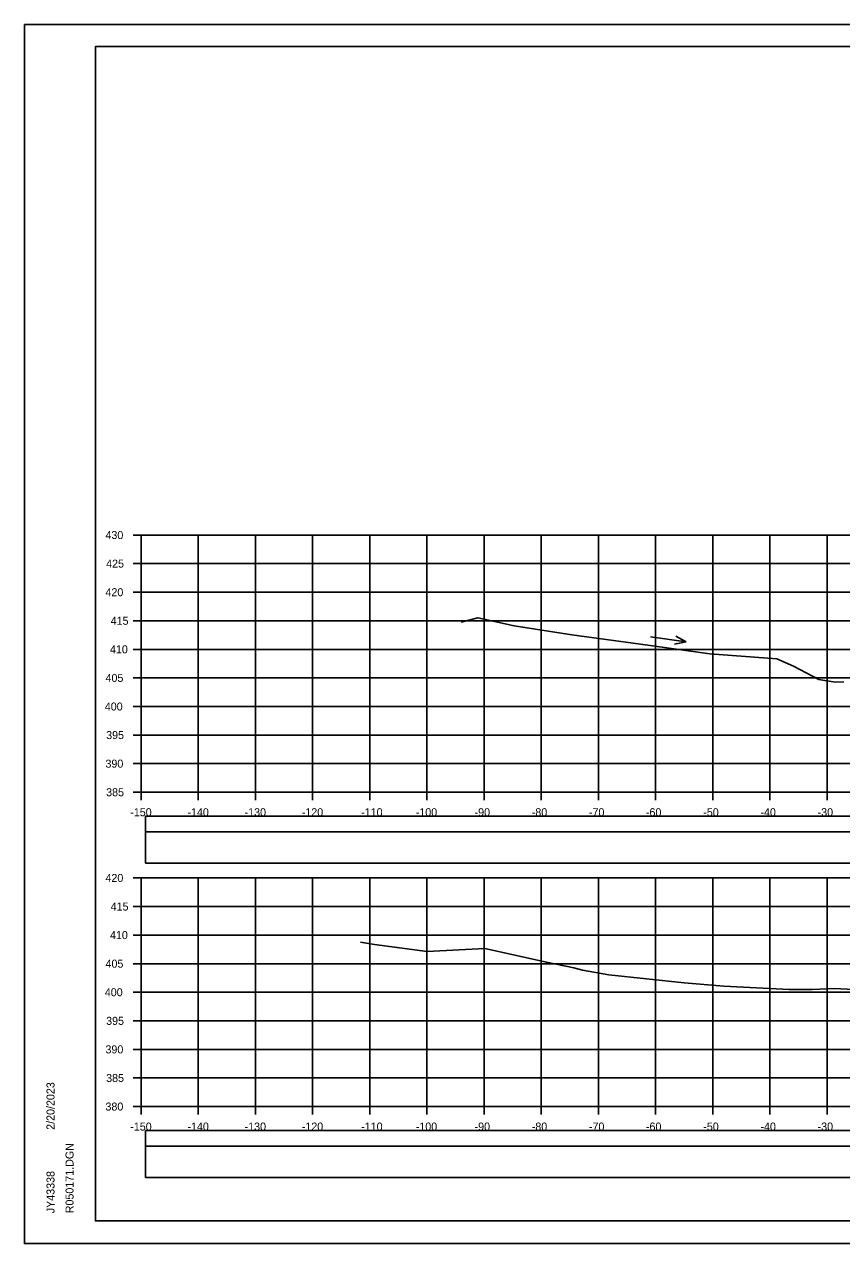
# Model space of a CAD drawing. Extents: x -37291014 to -37290680, y -936053 to -933067.
# Drawn here: x -37291013.5 to -37290870.6, y -933279.9 to -933066.6 of the extents above; entities that cross this region are included whole.
import ezdxf

# ---------------------------------------------------------------- set-up
doc = ezdxf.new("R2010")
doc.units = 0
for name, color, linetype in [('Default', 7, 'Continuous'), ('R_Axis', 7, 'Continuous'), ('R_Axis Annot', 7, 'Continuous'), ('R_Border', 7, 'Continuous'), ('R_Exist Surface', 7, 'Continuous'), ('R_Grid', 7, 'Continuous'), ('R_No Plot', 7, 'Continuous'), ('R_Water Annot', 7, 'Continuous')]:
    doc.layers.add(name, color=color, linetype=linetype)

msp = doc.modelspace()

# ---------------------------------------------------------------- linework, layer by layer
at = {"layer": 'Default'}
for points in [[(-37290992.31, -933207.84), (-37290693.89, -933207.84), (-37290693.89, -933205.13), (-37290992.31, -933205.13)], [(-37290992.31, -933213.36), (-37290693.89, -933213.36), (-37290693.89, -933207.84), (-37290992.31, -933207.84)], [(-37290992.31, -933262.84), (-37290693.89, -933262.84), (-37290693.89, -933260.13), (-37290992.31, -933260.13)], [(-37290992.31, -933268.36), (-37290693.89, -933268.36), (-37290693.89, -933262.84), (-37290992.31, -933262.84)]]:
    msp.add_lwpolyline(points, close=True, dxfattribs=at)
at = {"layer": 'R_Axis'}
for p, q in [((-37290994.5, -933155.93), (-37290993.1, -933155.93)), ((-37290993.1, -933200.93), (-37290993.1, -933155.93)), ((-37290994.5, -933160.93), (-37290993.1, -933160.93)), ((-37290994.5, -933165.93), (-37290993.1, -933165.93)), ((-37290994.5, -933170.93), (-37290993.1, -933170.93)), ((-37290994.5, -933175.93), (-37290993.1, -933175.93)), ((-37290994.5, -933180.93), (-37290993.1, -933180.93)), ((-37290994.5, -933185.93), (-37290993.1, -933185.93)), ((-37290994.5, -933190.93), (-37290993.1, -933190.93)), ((-37290994.5, -933195.93), (-37290993.1, -933195.93)), ((-37290994.5, -933200.93), (-37290993.1, -933200.93)), ((-37290993.1, -933200.93), (-37290693.1, -933200.93)), ((-37290993.1, -933202.33), (-37290993.1, -933200.93)), ((-37290983.1, -933202.33), (-37290983.1, -933200.93)), ((-37290973.1, -933202.33), (-37290973.1, -933200.93)), ((-37290963.1, -933202.33), (-37290963.1, -933200.93)), ((-37290953.1, -933202.33), (-37290953.1, -933200.93)), ((-37290943.1, -933202.33), (-37290943.1, -933200.93)), ((-37290933.1, -933202.33), (-37290933.1, -933200.93)), ((-37290923.1, -933202.33), (-37290923.1, -933200.93)), ((-37290913.1, -933202.33), (-37290913.1, -933200.93)), ((-37290903.1, -933202.33), (-37290903.1, -933200.93)), ((-37290893.1, -933202.33), (-37290893.1, -933200.93)), ((-37290883.1, -933202.33), (-37290883.1, -933200.93)), ((-37290873.1, -933202.33), (-37290873.1, -933200.93)), ((-37290994.5, -933215.93), (-37290993.1, -933215.93)), ((-37290993.1, -933255.93), (-37290993.1, -933215.93)), ((-37290994.5, -933220.93), (-37290993.1, -933220.93)), ((-37290994.5, -933225.93), (-37290993.1, -933225.93)), ((-37290994.5, -933230.93), (-37290993.1, -933230.93)), ((-37290994.5, -933235.93), (-37290993.1, -933235.93)), ((-37290994.5, -933240.93), (-37290993.1, -933240.93)), ((-37290994.5, -933245.93), (-37290993.1, -933245.93)), ((-37290994.5, -933250.93), (-37290993.1, -933250.93)), ((-37290994.5, -933255.93), (-37290993.1, -933255.93)), ((-37290993.1, -933255.93), (-37290693.1, -933255.93)), ((-37290993.1, -933257.33), (-37290993.1, -933255.93)), ((-37290983.1, -933257.33), (-37290983.1, -933255.93)), ((-37290973.1, -933257.33), (-37290973.1, -933255.93)), ((-37290963.1, -933257.33), (-37290963.1, -933255.93)), ((-37290953.1, -933257.33), (-37290953.1, -933255.93)), ((-37290943.1, -933257.33), (-37290943.1, -933255.93)), ((-37290933.1, -933257.33), (-37290933.1, -933255.93)), ((-37290923.1, -933257.33), (-37290923.1, -933255.93)), ((-37290913.1, -933257.33), (-37290913.1, -933255.93)), ((-37290903.1, -933257.33), (-37290903.1, -933255.93)), ((-37290893.1, -933257.33), (-37290893.1, -933255.93)), ((-37290883.1, -933257.33), (-37290883.1, -933255.93)), ((-37290873.1, -933257.33), (-37290873.1, -933255.93))]:
    msp.add_line(p, q, dxfattribs=at)
at = {"layer": 'R_Border'}
for p, q in [((-37291001.1, -933070.47), (-37290684.92, -933070.47)), ((-37291001.1, -933275.93), (-37291001.1, -933070.47)), ((-37291001.1, -933275.93), (-37291001.1, -933275.93)), ((-37290684.92, -933275.93), (-37291001.1, -933275.93))]:
    msp.add_line(p, q, dxfattribs=at)
at = {"layer": 'R_Exist Surface'}
for points in [[(-37290937.1, -933171.18), (-37290934.17, -933170.39), (-37290927.81, -933171.82), (-37290917.74, -933173.37), (-37290905.76, -933175.02), (-37290893.62, -933176.72), (-37290881.92, -933177.58), (-37290879, -933178.89), (-37290874.52, -933181.22), (-37290871.7, -933181.67), (-37290870.16, -933181.64)], [(-37290954.71, -933227.19), (-37290952.26, -933227.56), (-37290943.07, -933228.79), (-37290932.96, -933228.3), (-37290922.19, -933230.68), (-37290917.42, -933231.68), (-37290915.89, -933232.07), (-37290911.26, -933232.89), (-37290898.12, -933234.27), (-37290891.14, -933234.88), (-37290879.76, -933235.47), (-37290875.73, -933235.42), (-37290871.74, -933235.3), (-37290868.53, -933235.45)]]:
    msp.add_lwpolyline(points, dxfattribs=at)
at = {"layer": 'R_Grid'}
for p, q in [((-37290993.1, -933155.93), (-37290693.1, -933155.93)), ((-37290993.1, -933200.93), (-37290993.1, -933155.93)), ((-37290983.1, -933200.93), (-37290983.1, -933155.93)), ((-37290973.1, -933200.93), (-37290973.1, -933155.93)), ((-37290963.1, -933200.93), (-37290963.1, -933155.93)), ((-37290953.1, -933200.93), (-37290953.1, -933155.93)), ((-37290943.1, -933200.93), (-37290943.1, -933155.93)), ((-37290933.1, -933200.93), (-37290933.1, -933155.93)), ((-37290923.1, -933200.93), (-37290923.1, -933155.93)), ((-37290913.1, -933200.93), (-37290913.1, -933155.93)), ((-37290903.1, -933200.93), (-37290903.1, -933155.93)), ((-37290893.1, -933200.93), (-37290893.1, -933155.93)), ((-37290883.1, -933200.93), (-37290883.1, -933155.93)), ((-37290873.1, -933200.93), (-37290873.1, -933155.93)), ((-37290993.1, -933160.93), (-37290693.1, -933160.93)), ((-37290993.1, -933165.93), (-37290693.1, -933165.93)), ((-37290993.1, -933170.93), (-37290693.1, -933170.93)), ((-37290993.1, -933175.93), (-37290693.1, -933175.93)), ((-37290993.1, -933180.93), (-37290693.1, -933180.93)), ((-37290993.1, -933185.93), (-37290693.1, -933185.93)), ((-37290993.1, -933190.93), (-37290693.1, -933190.93)), ((-37290993.1, -933195.93), (-37290693.1, -933195.93)), ((-37290993.1, -933200.93), (-37290693.1, -933200.93)), ((-37290993.1, -933215.93), (-37290693.1, -933215.93)), ((-37290993.1, -933255.93), (-37290993.1, -933215.93)), ((-37290983.1, -933255.93), (-37290983.1, -933215.93)), ((-37290973.1, -933255.93), (-37290973.1, -933215.93)), ((-37290963.1, -933255.93), (-37290963.1, -933215.93)), ((-37290953.1, -933255.93), (-37290953.1, -933215.93)), ((-37290943.1, -933255.93), (-37290943.1, -933215.93)), ((-37290933.1, -933255.93), (-37290933.1, -933215.93)), ((-37290923.1, -933255.93), (-37290923.1, -933215.93)), ((-37290913.1, -933255.93), (-37290913.1, -933215.93)), ((-37290903.1, -933255.93), (-37290903.1, -933215.93)), ((-37290893.1, -933255.93), (-37290893.1, -933215.93)), ((-37290883.1, -933255.93), (-37290883.1, -933215.93)), ((-37290873.1, -933255.93), (-37290873.1, -933215.93)), ((-37290993.1, -933220.93), (-37290693.1, -933220.93)), ((-37290993.1, -933225.93), (-37290693.1, -933225.93)), ((-37290993.1, -933230.93), (-37290693.1, -933230.93)), ((-37290993.1, -933235.93), (-37290693.1, -933235.93)), ((-37290993.1, -933240.93), (-37290693.1, -933240.93)), ((-37290993.1, -933245.93), (-37290693.1, -933245.93)), ((-37290993.1, -933250.93), (-37290693.1, -933250.93)), ((-37290993.1, -933255.93), (-37290693.1, -933255.93))]:
    msp.add_line(p, q, dxfattribs=at)
at = {"layer": 'R_No Plot'}
for p, q in [((-37291013.5, -933066.58), (-37290680.17, -933066.58)), ((-37291013.5, -933279.91), (-37290680.17, -933279.91))]:
    msp.add_line(p, q, dxfattribs=at)
for points in [[(-37291013.51, -933066.58), (-37290680.17, -933066.58), (-37290680.17, -933279.91), (-37291013.51, -933279.91)], [(-37290767.18, -933070.47), (-37290747.56, -933070.47), (-37290747.56, -933080.35), (-37290731.45, -933080.35), (-37290708.25, -933080.35), (-37290708.25, -933104.68), (-37290684.92, -933104.68), (-37290684.92, -933275.93), (-37291001.1, -933275.93), (-37291001.1, -933070.47)]]:
    msp.add_lwpolyline(points, close=True, dxfattribs=at)
at = {"layer": 'R_Water Annot'}
for p, q in [((-37290904, -933173.72), (-37290897.77, -933174.59)), ((-37290897.77, -933174.59), (-37290899.77, -933175.01)), ((-37290897.77, -933174.59), (-37290899.58, -933173.63))]:
    msp.add_line(p, q, dxfattribs=at)

# ---------------------------------------------------------------- texts
at = {"layer": 'R_Axis Annot'}
for s, p in [('430', (-37290999.33, -933156.63)), ('425', (-37290999.21, -933161.63)), ('420', (-37290999.33, -933166.63)), ('415', (-37290998.42, -933171.63)), ('410', (-37290998.54, -933176.63)), ('405', (-37290999.32, -933181.63)), ('400', (-37290999.44, -933186.63)), ('395', (-37290999.21, -933191.63)), ('390', (-37290999.33, -933196.63)), ('385', (-37290999.21, -933201.63)), ('-150', (-37290994.99, -933205.13)), ('-140', (-37290984.99, -933205.13)), ('-130', (-37290974.99, -933205.13)), ('-120', (-37290964.99, -933205.13)), ('-110', (-37290954.6, -933205.13)), ('-100', (-37290945.05, -933205.13)), ('-90', (-37290934.76, -933205.13)), ('-80', (-37290924.76, -933205.13)), ('-70', (-37290914.76, -933205.13)), ('-60', (-37290904.79, -933205.13)), ('-50', (-37290894.76, -933205.13)), ('-40', (-37290884.76, -933205.13)), ('-30', (-37290874.76, -933205.13)), ('420', (-37290999.33, -933216.63)), ('415', (-37290998.42, -933221.63)), ('410', (-37290998.54, -933226.63)), ('405', (-37290999.32, -933231.63)), ('400', (-37290999.44, -933236.63)), ('395', (-37290999.21, -933241.63)), ('390', (-37290999.33, -933246.63)), ('385', (-37290999.21, -933251.63)), ('380', (-37290999.33, -933256.63)), ('-150', (-37290994.99, -933260.13)), ('-140', (-37290984.99, -933260.13)), ('-130', (-37290974.99, -933260.13)), ('-120', (-37290964.99, -933260.13)), ('-110', (-37290954.6, -933260.13)), ('-100', (-37290945.05, -933260.13)), ('-90', (-37290934.76, -933260.13)), ('-80', (-37290924.76, -933260.13)), ('-70', (-37290914.76, -933260.13)), ('-60', (-37290904.79, -933260.13)), ('-50', (-37290894.76, -933260.13)), ('-40', (-37290884.76, -933260.13)), ('-30', (-37290874.76, -933260.13))]:
    msp.add_text(s, height=1.4, dxfattribs=at).set_placement(p)
at = {"layer": 'R_Border'}
for s, p in [('2/20/2023', (-37291008.24, -933260)), ('R050171.DGN', (-37291004.91, -933274.6)), ('JY43338', (-37291008.24, -933274.6))]:
    msp.add_text(s, height=1.4, rotation=90, dxfattribs=at).set_placement(p)

doc.saveas('drawing.dxf')
